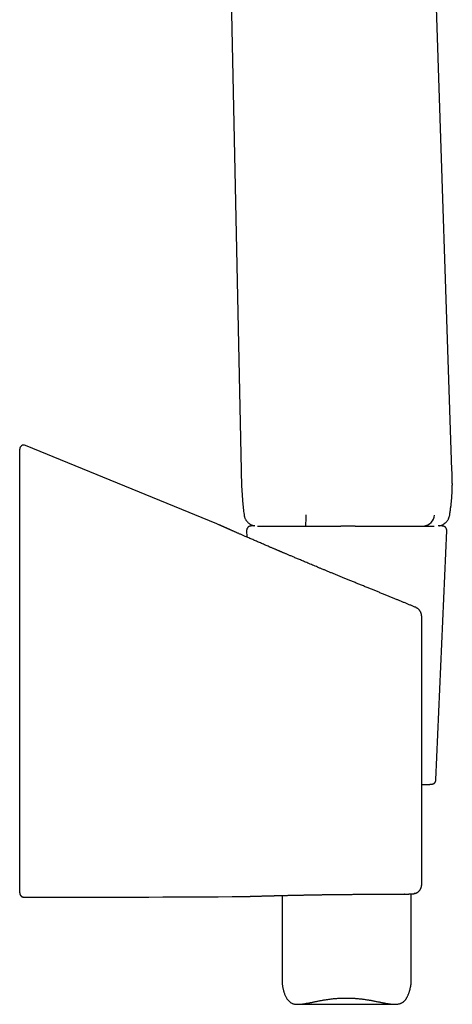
# Model space of a CAD drawing. Header units: millimetres. Extents: x 8 to 562, y 12 to 805.
# Tile 535 of 538: x 474 to 524, y 516 to 630. Entities that reach past the tile are written whole.
import ezdxf

# ---------------------------------------------------------------- set-up
doc = ezdxf.new("R2010")
doc.units = ezdxf.units.MM

msp = doc.modelspace()

# ---------------------------------------------------------------- linework, layer by layer
at = {"color": 7, "linetype": 'Continuous', "lineweight": 30}
for p, q in [((497.13, 698.65), (499.71, 577.95)), ((524.21, 577.95), (520.43, 690.17)), ((496.9, 571.69), (474.66, 580.83)), ((473.97, 580.01), (473.97, 580.37)), ((497.1, 571.6), (496.9, 571.69)), ((502.92, 571.45), (502.92, 571.45)), ((507.22, 571.45), (507.22, 571.45)), ((520.94, 571.45), (520.94, 571.45)), ((500.34, 570.92), (500.38, 570.16)), ((522.34, 541.92), (523.6, 570.92)), ((520.1, 561.95), (520.11, 561.94)), ((520.7, 529.93), (520.7, 560.79)), ((504.47, 528.49), (504.47, 518.46)), ((518.69, 528.64), (518.67, 528.64)), ((519.47, 518.52), (519.47, 528.67)), ((519.8, 528.7), (519.8, 528.7)), ((506.3, 515.83), (517.57, 515.83))]:
    msp.add_line(p, q, dxfattribs=at)
at = {"color": 7, "linetype": 'Continuous', "lineweight": 30, "flags": 128}
for points in [[(520.01, 561.99), (520.06, 561.97), (520.09, 561.95)], [(519.88, 528.71), (519.85, 528.71), (519.8, 528.7)]]:
    msp.add_lwpolyline(points, dxfattribs=at)
at = {"color": 7, "linetype": 'Continuous', "lineweight": 30}
for centre, radius, start, end in [((474.47, 580.37), 0.5, 67.6477, 180), ((492.83, 572.49), 14.43, 355.8883, 1.0345), ((520.76, 572.88), 1.44, 277.243, 353.6376), ((473.97, 4528.28), 4000, 270.00716, 270.3768), ((500.27, 529.97), 1.6, 270.3908, 271.8728)]:
    msp.add_arc(centre, radius, start, end, dxfattribs=at)
for points, knots in [([(473.97, 578.81), (473.97, 578.85), (473.97, 578.92), (473.97, 579.04), (473.97, 579.16), (473.97, 579.27), (473.97, 579.37), (473.97, 579.48), (473.97, 579.57), (473.97, 579.67), (473.97, 579.75), (473.97, 579.82), (473.97, 579.88), (473.97, 579.93), (473.97, 579.97), (473.97, 580), (473.97, 580), (473.97, 580.01)], [0, 0, 0, 0, 0.066455, 0.13318, 0.199891, 0.266327, 0.331195, 0.39606, 0.464268, 0.532652, 0.600837, 0.667266, 0.733885, 0.800295, 0.866793, 0.933506, 1, 1, 1, 1]), ([(473.97, 530.19), (473.97, 532.22), (473.97, 536.27), (473.97, 542.34), (473.97, 548.42), (473.97, 554.5), (473.97, 560.57), (473.97, 566.65), (473.97, 572.73), (473.97, 576.78), (473.97, 578.81)], [0, 0, 0, 0, 0.124996, 0.249992, 0.374989, 0.499987, 0.624989, 0.749992, 0.874996, 1, 1, 1, 1]), ([(499.71, 577.95), (499.71, 577.71), (499.72, 577.22), (499.74, 576.5), (499.77, 575.77), (499.82, 575.04), (499.88, 574.29), (499.95, 573.54), (500.01, 573.03), (500.04, 572.78)], [0, 0, 0, 0, 0.140047, 0.280086, 0.420075, 0.560016, 0.706623, 0.853279, 1, 1, 1, 1]), ([(523.94, 572.72), (523.95, 572.79), (523.98, 572.95), (524.01, 573.18), (524.04, 573.41), (524.07, 573.63), (524.1, 573.84), (524.12, 574.04), (524.14, 574.22), (524.16, 574.39), (524.17, 574.55), (524.18, 574.7), (524.19, 574.85), (524.2, 574.99), (524.21, 575.12), (524.22, 575.25), (524.22, 575.36), (524.23, 575.46), (524.23, 575.55), (524.24, 575.62), (524.24, 575.69), (524.24, 575.74), (524.24, 575.78), (524.24, 575.81), (524.24, 575.84), (524.24, 575.87), (524.24, 575.91), (524.24, 575.95), (524.24, 576), (524.24, 576.06), (524.24, 576.12), (524.25, 576.21), (524.25, 576.3), (524.25, 576.4), (524.24, 576.51), (524.24, 576.63), (524.24, 576.77), (524.24, 576.91), (524.24, 577.06), (524.23, 577.22), (524.23, 577.39), (524.22, 577.57), (524.21, 577.75), (524.21, 577.88), (524.21, 577.95)], [0, 0, 0, 0, 0.042565, 0.089091, 0.13357, 0.175997, 0.216372, 0.254695, 0.288948, 0.321376, 0.351981, 0.380763, 0.407722, 0.436146, 0.462219, 0.485942, 0.507315, 0.52634, 0.543016, 0.557345, 0.569326, 0.578961, 0.586249, 0.592046, 0.597766, 0.603428, 0.6098, 0.617741, 0.627251, 0.63833, 0.651338, 0.666809, 0.684748, 0.703719, 0.724841, 0.748116, 0.773542, 0.801121, 0.830853, 0.860858, 0.892777, 0.926608, 0.962349, 1, 1, 1, 1]), ([(500.04, 572.77), (500.04, 572.73), (500.05, 572.65), (500.08, 572.54), (500.12, 572.42), (500.17, 572.3), (500.23, 572.18), (500.31, 572.07), (500.39, 571.97), (500.48, 571.87), (500.58, 571.78), (500.69, 571.7), (500.8, 571.63), (500.92, 571.58), (501.04, 571.53), (501.14, 571.5), (501.21, 571.48), (501.23, 571.48)], [0, 0, 0, 0, 0.0633302, 0.128388, 0.1950213, 0.2630487, 0.3322609, 0.4024241, 0.4732829, 0.5445663, 0.6159934, 0.6872796, 0.7581439, 0.828315, 0.8975376, 0.9655772, 1, 1, 1, 1]), ([(522.75, 571.48), (522.77, 571.48), (522.83, 571.49), (522.93, 571.52), (523.05, 571.57), (523.17, 571.62), (523.28, 571.69), (523.38, 571.76), (523.48, 571.85), (523.57, 571.94), (523.65, 572.04), (523.73, 572.14), (523.79, 572.25), (523.84, 572.37), (523.88, 572.48), (523.92, 572.59), (523.93, 572.67), (523.94, 572.71)], [0, 0, 0, 0, 0.035911, 0.103925, 0.173043, 0.243043, 0.313686, 0.384719, 0.455881, 0.526906, 0.597534, 0.667512, 0.7366, 0.804579, 0.87125, 0.93644, 1, 1, 1, 1]), ([(514.36, 564.3), (514.21, 564.36), (513.92, 564.48), (513.49, 564.65), (513.07, 564.82), (512.66, 564.99), (512.26, 565.16), (511.87, 565.32), (511.49, 565.47), (511.12, 565.62), (510.76, 565.77), (510.4, 565.92), (510.05, 566.06), (509.72, 566.2), (509.39, 566.34), (509.06, 566.47), (508.75, 566.6), (508.45, 566.73), (508.15, 566.85), (507.87, 566.97), (507.59, 567.08), (507.33, 567.19), (507.07, 567.3), (506.83, 567.4), (506.6, 567.5), (506.38, 567.59), (506.17, 567.68), (505.96, 567.77), (505.77, 567.85), (505.59, 567.93), (505.41, 568), (505.25, 568.07), (505.09, 568.13), (504.95, 568.2), (504.82, 568.25), (504.69, 568.3), (504.58, 568.35), (504.48, 568.4), (504.39, 568.43), (504.32, 568.46), (504.26, 568.49), (504.19, 568.52), (504.12, 568.55), (504.04, 568.58), (503.95, 568.62), (503.84, 568.67), (503.73, 568.72), (503.61, 568.77), (503.48, 568.82), (503.34, 568.88), (503.2, 568.94), (503.03, 569.01), (502.84, 569.09), (502.63, 569.19), (502.4, 569.28), (502.18, 569.38), (501.95, 569.48), (501.72, 569.58), (501.49, 569.68), (501.27, 569.77), (501.05, 569.87), (500.83, 569.96), (500.61, 570.06), (500.39, 570.16), (500.19, 570.24), (500.01, 570.32), (499.86, 570.39), (499.71, 570.45), (499.56, 570.52), (499.43, 570.58), (499.29, 570.64), (499.15, 570.69), (499.02, 570.75), (498.89, 570.81), (498.78, 570.86), (498.67, 570.91), (498.56, 570.95), (498.47, 571), (498.38, 571.03), (498.3, 571.07), (498.23, 571.1), (498.16, 571.13), (498.11, 571.15), (498.07, 571.17), (498.03, 571.19), (497.99, 571.21), (497.96, 571.22), (497.92, 571.24), (497.88, 571.25), (497.83, 571.28), (497.78, 571.3), (497.72, 571.33), (497.67, 571.35), (497.61, 571.38), (497.56, 571.4), (497.5, 571.42), (497.45, 571.45), (497.4, 571.47), (497.35, 571.49), (497.31, 571.51), (497.27, 571.53), (497.23, 571.54), (497.19, 571.56), (497.16, 571.57), (497.14, 571.58), (497.13, 571.59), (497.12, 571.59), (497.11, 571.6), (497.11, 571.6), (497.1, 571.6), (497.11, 571.6), (497.11, 571.6)], [0, 0, 0, 0, 0.019023, 0.037585, 0.055723, 0.073467, 0.090818, 0.10745, 0.123655, 0.139447, 0.15485, 0.170177, 0.185122, 0.199693, 0.213899, 0.227748, 0.241246, 0.254403, 0.267192, 0.279617, 0.291661, 0.303307, 0.314543, 0.325181, 0.335427, 0.34528, 0.354727, 0.363946, 0.372741, 0.381111, 0.389054, 0.39657, 0.403658, 0.410315, 0.416527, 0.422307, 0.427653, 0.43251, 0.436838, 0.439865, 0.442629, 0.445645, 0.449024, 0.452767, 0.457375, 0.462438, 0.467959, 0.473937, 0.480374, 0.487189, 0.494183, 0.501347, 0.512067, 0.523145, 0.534587, 0.546397, 0.558581, 0.571148, 0.584104, 0.596333, 0.608907, 0.621836, 0.635135, 0.648819, 0.662871, 0.673099, 0.683494, 0.693802, 0.703816, 0.713541, 0.722979, 0.733737, 0.7441, 0.75407, 0.763648, 0.773016, 0.781975, 0.790524, 0.79866, 0.806384, 0.813692, 0.820583, 0.825239, 0.829681, 0.833908, 0.837921, 0.841718, 0.845581, 0.849731, 0.855904, 0.862614, 0.869854, 0.877623, 0.885007, 0.892815, 0.901047, 0.909704, 0.918667, 0.927458, 0.936028, 0.944378, 0.9536, 0.96254, 0.971197, 0.979574, 0.983235, 0.986911, 0.990837, 0.995037, 0.999512, 1, 1, 1, 1]), ([(501.3, 571.48), (501.29, 571.48), (501.26, 571.48), (501.21, 571.48), (501.16, 571.48), (501.11, 571.47), (501.06, 571.47), (501.02, 571.47), (500.98, 571.47), (500.93, 571.46), (500.9, 571.46), (500.85, 571.45), (500.82, 571.45), (500.79, 571.44), (500.77, 571.44), (500.75, 571.44), (500.73, 571.43), (500.71, 571.43), (500.7, 571.42), (500.68, 571.41), (500.66, 571.41), (500.64, 571.4), (500.62, 571.39), (500.6, 571.38), (500.58, 571.37), (500.56, 571.35), (500.54, 571.34), (500.51, 571.32), (500.49, 571.3), (500.47, 571.27), (500.45, 571.24), (500.43, 571.22), (500.41, 571.18), (500.39, 571.15), (500.37, 571.11), (500.36, 571.07), (500.35, 571.03), (500.35, 570.99), (500.34, 570.95), (500.34, 570.93), (500.34, 570.92)], [0, 0, 0, 0, 0.028583, 0.082468, 0.136633, 0.191167, 0.246197, 0.301919, 0.358646, 0.41692, 0.477785, 0.543643, 0.6223, 0.664777, 0.693217, 0.717056, 0.73719, 0.754526, 0.769725, 0.783288, 0.795604, 0.806985, 0.817695, 0.827957, 0.837964, 0.84788, 0.857808, 0.867842, 0.878052, 0.888465, 0.899069, 0.909828, 0.920702, 0.931653, 0.942653, 0.954925, 0.967098, 0.979117, 0.990981, 1, 1, 1, 1]), ([(501.62, 571.45), (501.63, 571.45), (501.67, 571.45), (501.73, 571.45), (501.81, 571.45), (501.89, 571.45), (501.98, 571.45), (502.06, 571.45), (502.13, 571.45), (502.21, 571.45), (502.29, 571.45), (502.37, 571.45), (502.46, 571.45), (502.55, 571.45), (502.64, 571.45), (502.74, 571.45), (502.84, 571.45), (502.89, 571.45), (502.92, 571.45)], [0, 0, 0, 0, 0.049865, 0.134862, 0.21986, 0.304941, 0.390021, 0.44692, 0.503819, 0.560742, 0.617665, 0.674761, 0.731857, 0.788977, 0.846097, 0.903263, 0.960434, 1, 1, 1, 1]), ([(502.92, 571.45), (502.94, 571.45), (502.97, 571.45), (503.03, 571.45), (503.09, 571.45), (503.15, 571.45), (503.22, 571.45), (503.28, 571.45), (503.36, 571.45), (503.45, 571.45), (503.57, 571.45), (503.7, 571.45), (503.84, 571.45), (503.99, 571.45), (504.14, 571.45), (504.3, 571.45), (504.47, 571.45), (504.64, 571.45), (504.8, 571.45), (504.96, 571.45), (505.11, 571.45), (505.29, 571.45), (505.49, 571.45), (505.68, 571.45), (505.85, 571.45), (506, 571.45), (506.15, 571.45), (506.3, 571.45), (506.45, 571.45), (506.6, 571.45), (506.76, 571.45), (506.96, 571.45), (507.11, 571.45), (507.22, 571.45)], [0, 0, 0, 0, 0.032606, 0.0652097, 0.0979026, 0.1305848, 0.152963, 0.175359, 0.1977437, 0.2319604, 0.2661857, 0.3019725, 0.3377595, 0.3738132, 0.4098674, 0.4467029, 0.4835391, 0.5206172, 0.5576948, 0.5860603, 0.6144258, 0.6526714, 0.6909361, 0.7291808, 0.7582404, 0.787294, 0.8133216, 0.8393469, 0.865978, 0.8926436, 0.9193406, 0.9460145, 1, 1, 1, 1]), ([(507.22, 571.45), (507.35, 571.45), (507.6, 571.45), (507.98, 571.45), (508.35, 571.45), (508.71, 571.45), (509.05, 571.45), (509.38, 571.45), (509.72, 571.45), (510.05, 571.45), (510.38, 571.45), (510.7, 571.45), (511, 571.45), (511.19, 571.45), (511.29, 571.45)], [0, 0, 0, 0, 0.095187, 0.187727, 0.277625, 0.36489, 0.449516, 0.531499, 0.610841, 0.695067, 0.776098, 0.853925, 0.928555, 1, 1, 1, 1]), ([(512.95, 571.45), (513.11, 571.45), (513.43, 571.45), (513.9, 571.45), (514.37, 571.45), (514.81, 571.45), (515.24, 571.45), (515.54, 571.45), (515.74, 571.45), (515.83, 571.45), (515.91, 571.45), (515.99, 571.45), (516.07, 571.45), (516.14, 571.45), (516.28, 571.45), (516.47, 571.45), (516.73, 571.45), (517, 571.45), (517.28, 571.45), (517.57, 571.45), (517.86, 571.45), (518.17, 571.45), (518.48, 571.45), (518.69, 571.45), (518.79, 571.45)], [0, 0, 0, 0, 0.078147, 0.156354, 0.234662, 0.3131, 0.382203, 0.451361, 0.466896, 0.482435, 0.497978, 0.510984, 0.523794, 0.536786, 0.54996, 0.593087, 0.638053, 0.684855, 0.73349, 0.783953, 0.835301, 0.888423, 0.943322, 1, 1, 1, 1]), ([(518.79, 571.45), (518.79, 571.45), (518.84, 571.45), (518.92, 571.45), (519.06, 571.45), (519.18, 571.45), (519.31, 571.45), (519.43, 571.45), (519.55, 571.45), (519.67, 571.45), (519.78, 571.45), (519.89, 571.45), (520.02, 571.45), (520.16, 571.45), (520.32, 571.45), (520.45, 571.45), (520.57, 571.45), (520.67, 571.45), (520.76, 571.45), (520.85, 571.45), (520.9, 571.45), (520.94, 571.45)], [0, 0, 0, 0, 0.000024, 0.045742, 0.091518, 0.137257, 0.182917, 0.228537, 0.275948, 0.323408, 0.370942, 0.418506, 0.466003, 0.539658, 0.613323, 0.686937, 0.743759, 0.800687, 0.857639, 0.914495, 1, 1, 1, 1]), ([(520.94, 571.45), (520.99, 571.45), (521.08, 571.45), (521.22, 571.45), (521.35, 571.45), (521.47, 571.45), (521.59, 571.45), (521.7, 571.45), (521.8, 571.45), (521.9, 571.45), (521.99, 571.45), (522.07, 571.45), (522.11, 571.45), (522.12, 571.45)], [0, 0, 0, 0, 0.094334, 0.188667, 0.283121, 0.377575, 0.472268, 0.566961, 0.661774, 0.756586, 0.850917, 0.945249, 1, 1, 1, 1]), ([(523.6, 570.92), (523.6, 570.92), (523.6, 570.93), (523.6, 570.96), (523.6, 571), (523.59, 571.04), (523.58, 571.08), (523.57, 571.12), (523.55, 571.15), (523.54, 571.19), (523.52, 571.22), (523.5, 571.25), (523.47, 571.27), (523.45, 571.3), (523.43, 571.32), (523.41, 571.34), (523.38, 571.35), (523.36, 571.37), (523.34, 571.38), (523.32, 571.39), (523.3, 571.4), (523.29, 571.41), (523.27, 571.41), (523.25, 571.42), (523.23, 571.42), (523.22, 571.43), (523.2, 571.43), (523.18, 571.44), (523.17, 571.44), (523.15, 571.45), (523.12, 571.45), (523.09, 571.45), (523.05, 571.46), (523.01, 571.46), (522.97, 571.46), (522.93, 571.47), (522.88, 571.47), (522.83, 571.47), (522.78, 571.48), (522.73, 571.48), (522.67, 571.48), (522.64, 571.48), (522.62, 571.49)], [0, 0, 0, 0, 0.000724, 0.012257, 0.023649, 0.034906, 0.046036, 0.057041, 0.067922, 0.078673, 0.089286, 0.099747, 0.110035, 0.120136, 0.130044, 0.139779, 0.149393, 0.158974, 0.168629, 0.178474, 0.188675, 0.199421, 0.210928, 0.223447, 0.237279, 0.252798, 0.270484, 0.290989, 0.315259, 0.344791, 0.382295, 0.433967, 0.506792, 0.567225, 0.623801, 0.683822, 0.741086, 0.796735, 0.851377, 0.905341, 0.958824, 1, 1, 1, 1]), ([(519.99, 562), (519.93, 562.02), (519.78, 562.09), (519.5, 562.2), (519.17, 562.33), (518.84, 562.47), (518.5, 562.61), (518.17, 562.75), (517.83, 562.88), (517.47, 563.03), (517.1, 563.18), (516.72, 563.34), (516.33, 563.5), (515.94, 563.66), (515.55, 563.82), (515.15, 563.98), (514.76, 564.14), (514.49, 564.24), (514.36, 564.3)], [0, 0, 0, 0, 0.029766, 0.092562, 0.155137, 0.217539, 0.278702, 0.339779, 0.40057, 0.460972, 0.5292, 0.597057, 0.664606, 0.731909, 0.79904, 0.866059, 0.933026, 1, 1, 1, 1]), ([(520.06, 561.97), (520.06, 561.97), (520.04, 561.98), (520.01, 561.99), (519.99, 562), (519.99, 562)], [0, 0, 0, 0, 0.208126, 0.703798, 1, 1, 1, 1]), ([(520.1, 561.95), (520.1, 561.95), (520.09, 561.95), (520.09, 561.95), (520.09, 561.95)], [0, 0, 0, 0, 0.699218, 1, 1, 1, 1]), ([(520.7, 560.79), (520.7, 560.81), (520.7, 560.85), (520.69, 560.91), (520.69, 560.97), (520.68, 561.03), (520.68, 561.08), (520.67, 561.14), (520.66, 561.2), (520.64, 561.25), (520.62, 561.31), (520.6, 561.36), (520.58, 561.41), (520.56, 561.47), (520.53, 561.52), (520.5, 561.57), (520.47, 561.62), (520.43, 561.67), (520.39, 561.72), (520.35, 561.76), (520.3, 561.8), (520.25, 561.84), (520.2, 561.88), (520.16, 561.91), (520.13, 561.93), (520.11, 561.94)], [0, 0, 0, 0, 0.050736, 0.106625, 0.156812, 0.203125, 0.24687, 0.289211, 0.336333, 0.378919, 0.420761, 0.462067, 0.502983, 0.543607, 0.584004, 0.624217, 0.668625, 0.712718, 0.756399, 0.799691, 0.84262, 0.885213, 0.927495, 0.969495, 1, 1, 1, 1]), ([(520.7, 541.38), (520.71, 541.38), (520.74, 541.38), (520.81, 541.38), (520.89, 541.38), (520.97, 541.39), (521.04, 541.39), (521.11, 541.39), (521.18, 541.39), (521.25, 541.39), (521.31, 541.4), (521.37, 541.4), (521.43, 541.4), (521.49, 541.41), (521.54, 541.41), (521.59, 541.41), (521.63, 541.41), (521.68, 541.42), (521.72, 541.42), (521.76, 541.42), (521.8, 541.43), (521.83, 541.43), (521.87, 541.43), (521.9, 541.44), (521.92, 541.44), (521.94, 541.45), (521.95, 541.45), (521.97, 541.46), (521.99, 541.46), (522, 541.47), (522.02, 541.47), (522.04, 541.48), (522.06, 541.49), (522.08, 541.5), (522.1, 541.51), (522.12, 541.53), (522.15, 541.54), (522.17, 541.56), (522.19, 541.58), (522.22, 541.61), (522.24, 541.64), (522.26, 541.66), (522.28, 541.7), (522.3, 541.73), (522.31, 541.77), (522.32, 541.8), (522.33, 541.84), (522.34, 541.88), (522.34, 541.91), (522.34, 541.92)], [0, 0, 0, 0, 0.009531, 0.044668, 0.079831, 0.115024, 0.150252, 0.185522, 0.220842, 0.256222, 0.291676, 0.32722, 0.362878, 0.398679, 0.434665, 0.470896, 0.507459, 0.544486, 0.582192, 0.620953, 0.6615, 0.705567, 0.753187, 0.780863, 0.79963, 0.815348, 0.828612, 0.840029, 0.850044, 0.858994, 0.867142, 0.874703, 0.881857, 0.888757, 0.895538, 0.902302, 0.909118, 0.916056, 0.923156, 0.930421, 0.937833, 0.945356, 0.95296, 0.960616, 0.968304, 0.976011, 0.984521, 0.992942, 1, 1, 1, 1]), ([(473.97, 529.11), (473.97, 529.11), (473.97, 529.11), (473.97, 529.13), (473.97, 529.16), (473.97, 529.21), (473.97, 529.26), (473.97, 529.33), (473.97, 529.41), (473.97, 529.51), (473.97, 529.61), (473.97, 529.71), (473.97, 529.83), (473.97, 529.94), (473.97, 530.07), (473.97, 530.15), (473.97, 530.19)], [0, 0, 0, 0, 0.055646, 0.111293, 0.185306, 0.259554, 0.333567, 0.407548, 0.481764, 0.555744, 0.629708, 0.703907, 0.777871, 0.851835, 0.926036, 1, 1, 1, 1]), ([(473.97, 528.79), (473.97, 528.79), (473.97, 528.8), (473.97, 528.82), (473.97, 528.85), (473.97, 528.89), (473.97, 528.93), (473.97, 528.98), (473.97, 529.04), (473.97, 529.08), (473.97, 529.11)], [0, 0, 0, 0, 0.124979, 0.249958, 0.374945, 0.499932, 0.624945, 0.749958, 0.874979, 1, 1, 1, 1]), ([(519.8, 528.7), (519.81, 528.7), (519.84, 528.71), (519.89, 528.72), (519.95, 528.73), (520, 528.75), (520.05, 528.77), (520.11, 528.8), (520.16, 528.82), (520.2, 528.85), (520.25, 528.89), (520.29, 528.92), (520.34, 528.96), (520.38, 528.99), (520.41, 529.03), (520.45, 529.07), (520.48, 529.12), (520.51, 529.16), (520.54, 529.21), (520.56, 529.25), (520.59, 529.3), (520.6, 529.34), (520.62, 529.39), (520.64, 529.44), (520.65, 529.48), (520.66, 529.53), (520.67, 529.58), (520.68, 529.63), (520.69, 529.68), (520.69, 529.73), (520.69, 529.78), (520.7, 529.83), (520.7, 529.88), (520.7, 529.91), (520.7, 529.93), (520.7, 529.93)], [0, 0, 0, 0, 0.0176683, 0.0506313, 0.0833895, 0.1159497, 0.1483184, 0.1805015, 0.2125034, 0.2443281, 0.2759784, 0.3074563, 0.3387629, 0.369898, 0.4008601, 0.4316457, 0.4622456, 0.4926491, 0.5228438, 0.552817, 0.5825604, 0.6120801, 0.641412, 0.6706436, 0.6999229, 0.7294532, 0.7595962, 0.7908836, 0.8240969, 0.8604181, 0.9016793, 0.9292154, 0.9553982, 0.9991533, 1, 1, 1, 1]), ([(473.97, 528.79), (473.97, 528.77), (473.97, 528.72), (473.99, 528.66), (474.01, 528.61), (474.03, 528.56), (474.06, 528.51), (474.1, 528.46), (474.15, 528.41), (474.2, 528.37), (474.26, 528.33), (474.32, 528.31), (474.37, 528.29), (474.42, 528.29), (474.45, 528.28), (474.47, 528.28)], [0, 0, 0, 0, 0.087659, 0.17727, 0.238428, 0.302209, 0.37445, 0.455834, 0.546333, 0.645839, 0.726355, 0.81194, 0.871967, 0.934551, 1, 1, 1, 1]), ([(500.32, 528.37), (500.32, 528.37), (500.32, 528.37), (500.32, 528.37), (500.33, 528.37), (500.34, 528.37), (500.35, 528.37), (500.37, 528.37), (500.39, 528.37), (500.41, 528.37), (500.44, 528.38), (500.47, 528.38), (500.5, 528.38), (500.53, 528.38), (500.57, 528.38), (500.62, 528.38), (500.66, 528.38), (500.71, 528.38), (500.77, 528.39), (500.82, 528.39), (500.88, 528.39), (500.94, 528.39), (501.01, 528.39), (501.08, 528.4), (501.15, 528.4), (501.22, 528.4), (501.3, 528.4), (501.38, 528.4), (501.47, 528.41), (501.55, 528.41), (501.64, 528.41), (501.74, 528.42), (501.83, 528.42), (501.93, 528.42), (502.03, 528.42), (502.14, 528.43), (502.25, 528.43), (502.36, 528.43), (502.47, 528.44), (502.59, 528.44), (502.7, 528.44), (502.82, 528.45), (502.95, 528.45), (503.07, 528.45), (503.2, 528.46), (503.33, 528.46), (503.47, 528.46), (503.6, 528.47), (503.74, 528.47), (503.88, 528.48), (504.03, 528.48), (504.17, 528.48), (504.32, 528.49), (504.47, 528.49), (504.62, 528.49), (504.78, 528.5), (504.93, 528.5), (505.09, 528.5), (505.25, 528.51), (505.41, 528.51), (505.58, 528.52), (505.74, 528.52), (505.91, 528.52), (506.08, 528.53), (506.25, 528.53), (506.43, 528.53), (506.6, 528.54), (506.78, 528.54), (506.95, 528.54), (507.13, 528.55), (507.31, 528.55), (507.5, 528.55), (507.68, 528.56), (507.86, 528.56), (508.05, 528.56), (508.24, 528.57), (508.42, 528.57), (508.61, 528.57), (508.8, 528.58), (508.99, 528.58), (509.18, 528.58), (509.37, 528.59), (509.57, 528.59), (509.76, 528.59), (509.95, 528.59), (510.15, 528.6), (510.34, 528.6), (510.54, 528.6), (510.74, 528.6), (510.93, 528.61), (511.13, 528.61), (511.33, 528.61), (511.52, 528.61), (511.72, 528.61), (511.92, 528.62), (512.12, 528.62), (512.32, 528.62), (512.51, 528.62), (512.71, 528.62), (512.91, 528.63), (513.1, 528.63), (513.3, 528.63), (513.49, 528.63), (513.69, 528.63), (513.88, 528.63), (514.08, 528.63), (514.27, 528.63), (514.47, 528.63), (514.66, 528.64), (514.85, 528.64), (515.04, 528.64), (515.23, 528.64), (515.42, 528.64), (515.61, 528.64), (515.8, 528.64), (515.98, 528.64), (516.17, 528.64), (516.35, 528.64), (516.54, 528.64), (516.72, 528.64), (516.9, 528.64), (517.08, 528.64), (517.25, 528.64), (517.43, 528.64), (517.6, 528.64), (517.77, 528.64), (517.94, 528.64), (518.11, 528.64), (518.28, 528.64), (518.44, 528.64), (518.57, 528.64), (518.63, 528.64), (518.65, 528.64)], [0, 0, 0, 0, 0.004107, 0.011378, 0.018954, 0.026731, 0.034481, 0.042182, 0.05003, 0.057843, 0.065634, 0.073414, 0.081188, 0.08896, 0.096735, 0.104515, 0.112305, 0.120108, 0.127929, 0.135704, 0.14349, 0.151295, 0.159113, 0.16694, 0.17477, 0.182596, 0.19041, 0.198209, 0.205985, 0.213734, 0.221479, 0.229229, 0.237004, 0.244797, 0.252605, 0.26042, 0.268237, 0.276048, 0.283847, 0.291629, 0.299386, 0.307115, 0.314857, 0.322653, 0.330437, 0.338212, 0.345981, 0.353748, 0.361516, 0.369287, 0.377065, 0.384854, 0.392655, 0.400478, 0.408232, 0.416018, 0.423818, 0.431607, 0.439363, 0.447091, 0.454854, 0.462614, 0.470374, 0.478136, 0.485904, 0.493684, 0.501468, 0.509244, 0.517015, 0.524782, 0.532547, 0.540313, 0.548081, 0.555852, 0.56363, 0.571417, 0.579201, 0.586975, 0.594735, 0.602484, 0.610224, 0.61796, 0.625696, 0.633433, 0.641175, 0.648926, 0.656688, 0.664465, 0.672254, 0.680024, 0.687791, 0.695558, 0.703329, 0.711105, 0.718857, 0.726609, 0.734382, 0.742159, 0.749915, 0.757634, 0.765366, 0.773132, 0.780886, 0.788632, 0.796375, 0.804116, 0.811859, 0.819606, 0.827362, 0.835128, 0.84291, 0.850704, 0.858412, 0.866154, 0.873924, 0.881713, 0.889515, 0.89732, 0.90512, 0.912906, 0.920669, 0.928403, 0.936101, 0.943808, 0.951592, 0.959365, 0.967129, 0.974889, 0.982647, 0.990408, 0.998172, 1, 1, 1, 1]), ([(518.65, 528.64), (518.65, 528.64), (518.66, 528.64), (518.68, 528.64), (518.69, 528.64)], [0, 0, 0, 0, 0.226917, 1, 1, 1, 1]), ([(518.69, 528.64), (518.7, 528.64), (518.74, 528.64), (518.81, 528.64), (518.88, 528.64), (518.95, 528.65), (519.02, 528.65), (519.09, 528.65), (519.15, 528.65), (519.21, 528.66), (519.27, 528.66), (519.33, 528.66), (519.39, 528.66), (519.44, 528.67), (519.49, 528.67), (519.54, 528.67), (519.59, 528.68), (519.64, 528.68), (519.7, 528.69), (519.74, 528.69), (519.78, 528.7), (519.8, 528.7), (519.8, 528.7)], [0, 0, 0, 0, 0.024204, 0.073477, 0.122711, 0.171848, 0.220983, 0.270192, 0.319569, 0.369228, 0.41929, 0.469894, 0.521127, 0.572987, 0.626109, 0.680223, 0.73606, 0.79491, 0.8596, 0.939007, 0.984726, 1, 1, 1, 1]), ([(504.47, 518.46), (504.47, 518.46), (504.47, 518.42), (504.47, 518.34), (504.48, 518.21), (504.5, 518.07), (504.52, 517.93), (504.54, 517.78), (504.57, 517.62), (504.61, 517.46), (504.66, 517.3), (504.71, 517.15), (504.76, 517), (504.82, 516.85), (504.89, 516.71), (504.95, 516.59), (505.02, 516.48), (505.09, 516.39), (505.15, 516.3), (505.23, 516.22), (505.31, 516.14), (505.39, 516.07), (505.49, 516.01), (505.58, 515.96), (505.68, 515.92), (505.79, 515.89), (505.9, 515.86), (506.02, 515.85), (506.14, 515.84), (506.26, 515.83), (506.39, 515.83), (506.54, 515.84), (506.7, 515.85), (506.88, 515.87), (507.06, 515.9), (507.23, 515.93), (507.41, 515.96), (507.58, 516), (507.75, 516.03), (507.91, 516.06), (508.06, 516.09), (508.23, 516.12), (508.39, 516.16), (508.55, 516.19), (508.72, 516.22), (508.89, 516.26), (509.06, 516.29), (509.24, 516.32), (509.43, 516.35), (509.61, 516.38), (509.79, 516.41), (509.97, 516.43), (510.16, 516.46), (510.34, 516.48), (510.54, 516.5), (510.73, 516.51), (510.93, 516.53), (511.12, 516.54), (511.32, 516.55), (511.52, 516.56), (511.72, 516.56), (511.85, 516.56), (511.92, 516.56)], [0, 0, 0, 0, 0.002131, 0.019952, 0.039938, 0.059925, 0.079997, 0.10007, 0.121221, 0.142372, 0.163566, 0.184759, 0.205102, 0.225443, 0.245861, 0.266277, 0.28156, 0.29686, 0.312262, 0.327663, 0.343184, 0.358705, 0.374392, 0.390123, 0.405423, 0.420761, 0.436254, 0.451748, 0.467364, 0.482982, 0.498723, 0.514487, 0.534682, 0.554916, 0.573269, 0.591623, 0.610062, 0.628501, 0.64364, 0.658778, 0.673955, 0.689132, 0.704045, 0.718958, 0.733906, 0.748854, 0.764618, 0.780381, 0.796189, 0.811997, 0.82719, 0.842384, 0.85762, 0.872857, 0.888648, 0.904451, 0.920315, 0.936179, 0.952099, 0.968018, 0.984002, 1, 1, 1, 1]), ([(511.92, 516.56), (511.99, 516.56), (512.12, 516.56), (512.31, 516.56), (512.51, 516.55), (512.71, 516.54), (512.91, 516.53), (513.12, 516.51), (513.32, 516.5), (513.53, 516.47), (513.72, 516.45), (513.92, 516.43), (514.11, 516.4), (514.3, 516.37), (514.49, 516.34), (514.67, 516.31), (514.85, 516.28), (515.03, 516.24), (515.21, 516.21), (515.39, 516.17), (515.58, 516.14), (515.75, 516.1), (515.92, 516.07), (516.09, 516.03), (516.25, 516), (516.42, 515.97), (516.59, 515.94), (516.76, 515.91), (516.93, 515.88), (517.1, 515.86), (517.26, 515.85), (517.42, 515.84), (517.57, 515.83), (517.71, 515.83), (517.82, 515.84), (517.93, 515.86), (518.03, 515.88), (518.13, 515.9), (518.22, 515.93), (518.31, 515.97), (518.4, 516.01), (518.48, 516.06), (518.56, 516.12), (518.63, 516.18), (518.7, 516.25), (518.77, 516.32), (518.83, 516.4), (518.89, 516.48), (518.94, 516.57), (519, 516.67), (519.06, 516.78), (519.11, 516.9), (519.16, 517.01), (519.2, 517.13), (519.24, 517.25), (519.29, 517.4), (519.34, 517.59), (519.38, 517.77), (519.41, 517.92), (519.43, 518.04), (519.45, 518.15), (519.46, 518.27), (519.47, 518.38), (519.47, 518.47), (519.47, 518.51), (519.47, 518.52)], [0, 0, 0, 0, 0.015517, 0.031035, 0.046606, 0.062178, 0.078643, 0.095107, 0.111634, 0.12816, 0.144078, 0.159997, 0.175967, 0.191936, 0.20743, 0.222924, 0.23846, 0.253997, 0.27039, 0.286783, 0.303224, 0.319664, 0.335471, 0.351278, 0.36713, 0.382981, 0.400553, 0.418143, 0.435826, 0.453508, 0.471287, 0.489066, 0.506974, 0.524919, 0.538193, 0.551485, 0.56487, 0.578255, 0.591735, 0.605215, 0.618814, 0.632443, 0.645706, 0.658993, 0.672376, 0.685759, 0.699212, 0.712666, 0.726184, 0.739713, 0.756722, 0.773745, 0.789503, 0.80526, 0.821042, 0.836824, 0.865939, 0.895082, 0.911162, 0.927242, 0.94336, 0.959476, 0.977081, 0.994711, 1, 1, 1, 1])]:
    msp.add_open_spline(points, degree=3, knots=knots, dxfattribs=at)
for points in [[(511.29, 571.46), (511.48, 571.46), (511.85, 571.46), (512.4, 571.46), (512.77, 571.46), (512.95, 571.46)], [(473.97, 528.79), (473.97, 528.76), (473.98, 528.69), (474.01, 528.6), (474.05, 528.51), (474.12, 528.43), (474.19, 528.37), (474.28, 528.32), (474.37, 528.3), (474.44, 528.29), (474.47, 528.29)]]:
    msp.add_open_spline(points, degree=3, dxfattribs=at)

doc.saveas('drawing.dxf')
